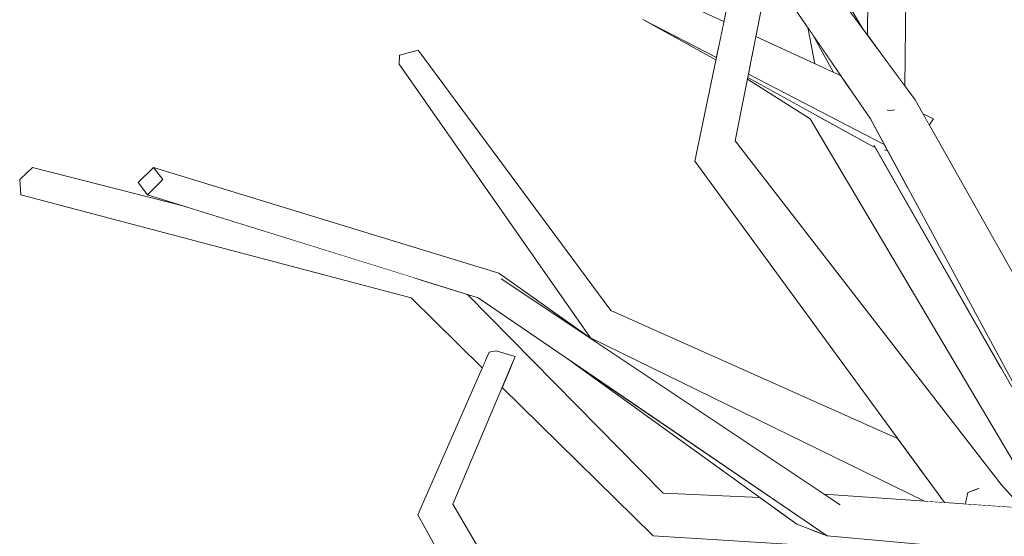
# Model space of a CAD drawing. Extents: x -289599 to -184549, y 66678 to 295474.
# Tile 420 of 656: x -261734 to -261595, y 72052 to 72124. Entities that reach past the tile are written whole.
import ezdxf

# ---------------------------------------------------------------- set-up
doc = ezdxf.new("R2010")
doc.units = 0
doc.header["$MEASUREMENT"] = 0
doc.linetypes.add('Wipeout_Contour', pattern=[1000, 0, -1000])
doc.layers.add('arch drzewa', color=8, linetype='Continuous')
doc.layers.add('arch drzewa_Nr_Pióra__4', color=8, linetype='Continuous', lineweight=9)

msp = doc.modelspace()

# ---------------------------------------------------------------- wipeouts: each hides what was drawn before it
at = {"color": 254, "linetype": 'Wipeout_Contour', "lineweight": 0, "ltscale": 955700.190686}
msp.add_wipeout([(-261600.95, 72056.13), (-261592.72, 72055.54), (-261595.72, 72058.85)], dxfattribs=at).dxf.layer = 'arch drzewa'

# ---------------------------------------------------------------- next in the draw order: wipeouts: each hides what was drawn before it
at = {"color": 254, "linetype": 'Wipeout_Contour', "lineweight": 0, "ltscale": 955800.512468}
msp.add_wipeout([(-261595.72, 72058.85), (-261633.09, 72107.14), (-261638.75, 72104.32)], dxfattribs=at).dxf.layer = 'arch drzewa'

# ---------------------------------------------------------------- next in the draw order: wipeouts: each hides what was drawn before it
at = {"color": 254, "linetype": 'Wipeout_Contour', "lineweight": 0, "ltscale": 955851.41316}
msp.add_wipeout([(-261631.76, 72136.03), (-261633.09, 72107.14), (-261628.35, 72131.06)], dxfattribs=at).dxf.layer = 'arch drzewa'
at = {"color": 254, "linetype": 'Wipeout_Contour', "lineweight": 0, "ltscale": 1274417.293040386}
msp.add_wipeout([(-261650.55, 72083.33), (-261653.33, 72081.89), (-261609.6, 72064.4), (-261610.27, 72065.32)], dxfattribs=at).dxf.layer = 'arch drzewa'
at = {"color": 254, "linetype": 'Wipeout_Contour', "lineweight": 0, "ltscale": 955715.503339}
msp.add_wipeout([(-261598.94, 72058.29), (-261604.42, 72059.57), (-261600.42, 72057.75)], dxfattribs=at).dxf.layer = 'arch drzewa'

# ---------------------------------------------------------------- next in the draw order: wipeouts: each hides what was drawn before it
at = {"color": 254, "linetype": 'Wipeout_Contour', "lineweight": 0, "ltscale": 1274476.780574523}
msp.add_wipeout([(-261638.75, 72104.32), (-261633.09, 72107.14), (-261631.76, 72136.03), (-261632.07, 72136.48)], dxfattribs=at).dxf.layer = 'arch drzewa'
at = {"color": 254, "linetype": 'Wipeout_Contour', "lineweight": 0, "ltscale": 955949.908948}
msp.add_wipeout([(-261650.55, 72083.33), (-261677.64, 72119.92), (-261680.26, 72119.18)], dxfattribs=at).dxf.layer = 'arch drzewa'
at = {"color": 254, "linetype": 'Wipeout_Contour', "lineweight": 0, "ltscale": 955787.492813}
msp.add_wipeout([(-261609.6, 72064.4), (-261653.33, 72081.89), (-261606.9, 72060.71)], dxfattribs=at).dxf.layer = 'arch drzewa'
at = {"color": 254, "linetype": 'Wipeout_Contour', "lineweight": 0, "ltscale": 955720.042457}
msp.add_wipeout([(-261600.42, 72057.75), (-261604.42, 72059.57), (-261603.87, 72059.16)], dxfattribs=at).dxf.layer = 'arch drzewa'

# ---------------------------------------------------------------- next in the draw order: wipeouts: each hides what was drawn before it
at = {"color": 254, "linetype": 'Wipeout_Contour', "lineweight": 0, "ltscale": 1593037.833701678}
msp.add_wipeout([(-261653.33, 72081.89), (-261653.44, 72079.46), (-261653.43, 72079.45), (-261606.59, 72060.28), (-261606.9, 72060.71)], dxfattribs=at).dxf.layer = 'arch drzewa'

# ---------------------------------------------------------------- next in the draw order: wipeouts: each hides what was drawn before it
at = {"color": 254, "linetype": 'Wipeout_Contour', "lineweight": 0, "ltscale": 955917.431404}
msp.add_wipeout([(-261680.26, 72119.18), (-261653.33, 72081.89), (-261650.55, 72083.33)], dxfattribs=at).dxf.layer = 'arch drzewa'
at = {"color": 254, "linetype": 'Wipeout_Contour', "lineweight": 0, "ltscale": 1274355.474136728}
msp.add_wipeout([(-261606.59, 72060.28), (-261653.44, 72079.45), (-261606.48, 72056.52), (-261603.7, 72056.32)], dxfattribs=at).dxf.layer = 'arch drzewa'

# ---------------------------------------------------------------- next in the draw order: wipeouts: each hides what was drawn before it
at = {"color": 254, "linetype": 'Wipeout_Contour', "lineweight": 0, "ltscale": 955954.246966}
msp.add_wipeout([(-261653.33, 72081.89), (-261680.26, 72119.18), (-261680.31, 72117.93)], dxfattribs=at).dxf.layer = 'arch drzewa'
at = {"color": 254, "linetype": 'Wipeout_Contour', "lineweight": 0, "ltscale": 955716.342464}
msp.add_wipeout([(-261600.42, 72057.75), (-261603.87, 72059.16), (-261600.74, 72056.3)], dxfattribs=at).dxf.layer = 'arch drzewa'

# ---------------------------------------------------------------- next in the draw order: linework, layer by layer
at = {"layer": 'arch drzewa_Nr_Pióra__4', "linetype": 'Continuous'}
msp.add_line((-261677.64, 72119.92), (-261680.26, 72119.18), dxfattribs=at)

# ---------------------------------------------------------------- next in the draw order: wipeouts: each hides what was drawn before it
at = {"color": 254, "linetype": 'Wipeout_Contour', "lineweight": 0, "ltscale": 955919.097603}
msp.add_wipeout([(-261653.33, 72081.89), (-261680.31, 72117.93), (-261653.44, 72079.46)], dxfattribs=at).dxf.layer = 'arch drzewa'
at = {"color": 254, "linetype": 'Wipeout_Contour', "lineweight": 0, "ltscale": 955710.697949}
msp.add_wipeout([(-261598.94, 72058.29), (-261600.42, 72057.75), (-261600.74, 72056.3)], dxfattribs=at).dxf.layer = 'arch drzewa'

# ---------------------------------------------------------------- next in the draw order: linework, layer by layer
at = {"layer": 'arch drzewa_Nr_Pióra__4', "linetype": 'Continuous'}
msp.add_line((-261680.26, 72119.18), (-261680.31, 72117.93), dxfattribs=at)

# ---------------------------------------------------------------- next in the draw order: wipeouts: each hides what was drawn before it
at = {"color": 254, "linetype": 'Wipeout_Contour', "lineweight": 0, "ltscale": 2230109.427542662}
msp.add_wipeout([(-261611.35, 72111.41), (-261614.09, 72110.25), (-261574.11, 72053.1), (-261607.83, 72112.92), (-261610.75, 72111.67), (-261610.77, 72111.5), (-261611.21, 72111.4)], dxfattribs=at).dxf.layer = 'arch drzewa'
at = {"color": 254, "linetype": 'Wipeout_Contour', "lineweight": 0, "ltscale": 955910.084299}
msp.add_wipeout([(-261666.31, 72088.55), (-261665.96, 72087.77), (-261652.49, 72078.79)], dxfattribs=at).dxf.layer = 'arch drzewa'

# ---------------------------------------------------------------- next in the draw order: wipeouts: each hides what was drawn before it
at = {"color": 254, "linetype": 'Wipeout_Contour', "lineweight": 0, "ltscale": 955838.065137}
msp.add_wipeout([(-261630.39, 72143.64), (-261635.24, 72141.1), (-261607.83, 72112.92)], dxfattribs=at).dxf.layer = 'arch drzewa'
at = {"color": 254, "linetype": 'Wipeout_Contour', "lineweight": 0, "ltscale": 1911335.032904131}
msp.add_wipeout([(-261614.09, 72110.25), (-261583.99, 72054.48), (-261576.87, 72053.87), (-261575.73, 72053.66), (-261576.19, 72051.78), (-261574.11, 72053.1)], dxfattribs=at).dxf.layer = 'arch drzewa'
at = {"color": 254, "linetype": 'Wipeout_Contour', "lineweight": 0, "ltscale": 956026.079807}
msp.add_wipeout([(-261666.31, 72088.55), (-261714.81, 72103.42), (-261713.49, 72101.72)], dxfattribs=at).dxf.layer = 'arch drzewa'

# ---------------------------------------------------------------- next in the draw order: wipeouts: each hides what was drawn before it
at = {"color": 254, "linetype": 'Wipeout_Contour', "lineweight": 0, "ltscale": 2230194.200364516}
msp.add_wipeout([(-261607.83, 72112.92), (-261635.24, 72141.1), (-261614.09, 72110.25), (-261611.35, 72111.41), (-261611.64, 72111.44), (-261611.2, 72112.36), (-261610.75, 72111.67)], dxfattribs=at).dxf.layer = 'arch drzewa'
at = {"color": 254, "linetype": 'Wipeout_Contour', "lineweight": 0, "ltscale": 1274286.744546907}
msp.add_wipeout([(-261620.57, 72057.52), (-261618.32, 72056.02), (-261584.27, 72054.84), (-261584.35, 72054.95)], dxfattribs=at).dxf.layer = 'arch drzewa'

# ---------------------------------------------------------------- next in the draw order: wipeouts: each hides what was drawn before it
at = {"color": 254, "linetype": 'Wipeout_Contour', "lineweight": 0, "ltscale": 1274408.380110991}
msp.add_wipeout([(-261610.63, 72176.19), (-261611.16, 72117.45), (-261609.24, 72114.84), (-261608.69, 72176.62)], dxfattribs=at).dxf.layer = 'arch drzewa'
at = {"color": 254, "linetype": 'Wipeout_Contour', "lineweight": 0, "ltscale": 1274501.934274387}
msp.add_wipeout([(-261646.05, 72124.2), (-261635.38, 72120.56), (-261634.68, 72123.92), (-261642.91, 72127.73)], dxfattribs=at).dxf.layer = 'arch drzewa'
at = {"color": 254, "linetype": 'Wipeout_Contour', "lineweight": 0, "ltscale": 1274377.771990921}
msp.add_wipeout([(-261611.21, 72111.4), (-261610.77, 72111.5), (-261610.75, 72111.67), (-261611.2, 72112.36)], dxfattribs=at).dxf.layer = 'arch drzewa'
at = {"color": 254, "linetype": 'Wipeout_Contour', "lineweight": 0, "ltscale": 1911344.378881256}
msp.add_wipeout([(-261584.27, 72054.84), (-261618.32, 72056.02), (-261575.73, 72053.66), (-261576.87, 72053.87), (-261583.99, 72054.48), (-261584.11, 72054.7)], dxfattribs=at).dxf.layer = 'arch drzewa'

# ---------------------------------------------------------------- next in the draw order: linework, layer by layer
at = {"layer": 'arch drzewa_Nr_Pióra__4', "linetype": 'Continuous'}
msp.add_line((-261609.24, 72114.84), (-261608.69, 72176.62), dxfattribs=at)

# ---------------------------------------------------------------- next in the draw order: wipeouts: each hides what was drawn before it
at = {"color": 254, "linetype": 'Wipeout_Contour', "lineweight": 0, "ltscale": 1274420.42861781}
msp.add_wipeout([(-261614.52, 72122.03), (-261611.16, 72117.45), (-261610.63, 72176.19), (-261614.03, 72176.46)], dxfattribs=at).dxf.layer = 'arch drzewa'
at = {"color": 254, "linetype": 'Wipeout_Contour', "lineweight": 0, "ltscale": 955872.496469}
msp.add_wipeout([(-261646.05, 72124.2), (-261635.73, 72118.87), (-261635.38, 72120.56)], dxfattribs=at).dxf.layer = 'arch drzewa'
at = {"color": 254, "linetype": 'Wipeout_Contour', "lineweight": 0, "ltscale": 955784.864401}
msp.add_wipeout([(-261611.2, 72112.36), (-261611.64, 72111.44), (-261611.21, 72111.4)], dxfattribs=at).dxf.layer = 'arch drzewa'
at = {"color": 254, "linetype": 'Wipeout_Contour', "lineweight": 0, "ltscale": 955721.453117}
msp.add_wipeout([(-261575.73, 72053.66), (-261618.32, 72056.02), (-261620.19, 72051.63)], dxfattribs=at).dxf.layer = 'arch drzewa'

# ---------------------------------------------------------------- next in the draw order: wipeouts: each hides what was drawn before it
at = {"color": 254, "linetype": 'Wipeout_Contour', "lineweight": 0, "ltscale": 955872.288293}
msp.add_wipeout([(-261645.98, 72124.17), (-261635.8, 72118.55), (-261635.73, 72118.87)], dxfattribs=at).dxf.layer = 'arch drzewa'
at = {"color": 254, "linetype": 'Wipeout_Contour', "lineweight": 0, "ltscale": 955680.471508}
msp.add_wipeout([(-261620.19, 72051.63), (-261577.15, 72047.75), (-261575.73, 72053.66)], dxfattribs=at).dxf.layer = 'arch drzewa'

# ---------------------------------------------------------------- next in the draw order: linework, layer by layer
at = {"layer": 'arch drzewa_Nr_Pióra__4', "linetype": 'Continuous'}
for p, q in [((-261638.75, 72104.32), (-261632.07, 72136.48)), ((-261634.68, 72123.92), (-261642.91, 72127.73)), ((-261635.73, 72118.87), (-261646.05, 72124.2)), ((-261635.8, 72118.55), (-261645.98, 72124.17))]:
    msp.add_line(p, q, dxfattribs=at)

# ---------------------------------------------------------------- next in the draw order: wipeouts: each hides what was drawn before it
at = {"color": 254, "linetype": 'Wipeout_Contour', "lineweight": 0, "ltscale": 955810.683425}
msp.add_wipeout([(-261620.19, 72051.63), (-261655.97, 72076.07), (-261624.43, 72053.27)], dxfattribs=at).dxf.layer = 'arch drzewa'

# ---------------------------------------------------------------- next in the draw order: wipeouts: each hides what was drawn before it
at = {"color": 254, "linetype": 'Wipeout_Contour', "lineweight": 0, "ltscale": 955873.303106}
msp.add_wipeout([(-261665.96, 72087.77), (-261669.21, 72085.11), (-261618.32, 72056.02)], dxfattribs=at).dxf.layer = 'arch drzewa'

# ---------------------------------------------------------------- next in the draw order: wipeouts: each hides what was drawn before it
at = {"color": 254, "linetype": 'Wipeout_Contour', "lineweight": 0, "ltscale": 955975.598382}
msp.add_wipeout([(-261713.49, 72101.72), (-261665.96, 72087.77), (-261666.31, 72088.55)], dxfattribs=at).dxf.layer = 'arch drzewa'
at = {"color": 254, "linetype": 'Wipeout_Contour', "lineweight": 0, "ltscale": 955820.634472}
msp.add_wipeout([(-261618.32, 72056.02), (-261669.21, 72085.11), (-261620.19, 72051.63)], dxfattribs=at).dxf.layer = 'arch drzewa'

# ---------------------------------------------------------------- next in the draw order: wipeouts: each hides what was drawn before it
at = {"color": 254, "linetype": 'Wipeout_Contour', "lineweight": 0, "ltscale": 1911542.97093675}
msp.add_wipeout([(-261622.55, 72110.25), (-261595.42, 72074.65), (-261596.69, 72076.88), (-261613.44, 72106.26), (-261613.64, 72106.31), (-261621.62, 72110.72)], dxfattribs=at).dxf.layer = 'arch drzewa'
at = {"color": 254, "linetype": 'Wipeout_Contour', "lineweight": 0, "ltscale": 956025.389385}
msp.add_wipeout([(-261665.96, 72087.77), (-261713.49, 72101.72), (-261715.63, 72099.59)], dxfattribs=at).dxf.layer = 'arch drzewa'
at = {"color": 254, "linetype": 'Wipeout_Contour', "lineweight": 0, "ltscale": 1274484.938294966}
msp.add_wipeout([(-261675.79, 72054.84), (-261644.39, 72007.12), (-261644.3, 72007.56), (-261672.73, 72056.08)], dxfattribs=at).dxf.layer = 'arch drzewa'

# ---------------------------------------------------------------- next in the draw order: wipeouts: each hides what was drawn before it
at = {"color": 254, "linetype": 'Wipeout_Contour', "lineweight": 0, "ltscale": 1911406.018902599}
msp.add_wipeout([(-261595.42, 72074.65), (-261622.55, 72110.25), (-261590.07, 72055.36), (-261584.55, 72054.96), (-261584.92, 72055.68), (-261587.79, 72061.27)], dxfattribs=at).dxf.layer = 'arch drzewa'
at = {"color": 254, "linetype": 'Wipeout_Contour', "lineweight": 0, "ltscale": 955979.069128}
msp.add_wipeout([(-261715.63, 72099.59), (-261669.21, 72085.11), (-261665.96, 72087.77)], dxfattribs=at).dxf.layer = 'arch drzewa'
at = {"color": 254, "linetype": 'Wipeout_Contour', "lineweight": 0, "ltscale": 955917.65018}
msp.add_wipeout([(-261666.65, 72077.66), (-261672.73, 72056.08), (-261663.99, 72076.85)], dxfattribs=at).dxf.layer = 'arch drzewa'
at = {"color": 254, "linetype": 'Wipeout_Contour', "lineweight": 0, "ltscale": 1274421.023649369}
msp.add_wipeout([(-261644.75, 72056.02), (-261627.78, 72055.68), (-261629.64, 72057.03), (-261643.22, 72057.66)], dxfattribs=at).dxf.layer = 'arch drzewa'
at = {"color": 254, "linetype": 'Wipeout_Contour', "lineweight": 0, "ltscale": 1593040.408156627}
msp.add_wipeout([(-261675.79, 72054.84), (-261643.44, 71999.34), (-261642.35, 72000.76), (-261644.61, 72006.1), (-261644.39, 72007.12)], dxfattribs=at).dxf.layer = 'arch drzewa'

# ---------------------------------------------------------------- next in the draw order: linework, layer by layer
at = {"layer": 'arch drzewa_Nr_Pióra__4', "linetype": 'Continuous'}
for p, q in [((-261592.72, 72055.54), (-261595.72, 72058.85)), ((-261584.35, 72054.95), (-261620.57, 72057.52)), ((-261600.42, 72057.75), (-261600.75, 72056.23)), ((-261598.81, 72058.34), (-261600.42, 72057.75))]:
    msp.add_line(p, q, dxfattribs=at)

# ---------------------------------------------------------------- next in the draw order: wipeouts: each hides what was drawn before it
at = {"color": 254, "linetype": 'Wipeout_Contour', "lineweight": 0, "ltscale": 1274440.261814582}
msp.add_wipeout([(-261631.32, 72116.08), (-261631.37, 72115.83), (-261622.55, 72110.25), (-261621.62, 72110.72)], dxfattribs=at).dxf.layer = 'arch drzewa'
at = {"color": 254, "linetype": 'Wipeout_Contour', "lineweight": 0, "ltscale": 955768.299051}
msp.add_wipeout([(-261605.22, 72110.25), (-261606.71, 72110.94), (-261606.59, 72110.72)], dxfattribs=at).dxf.layer = 'arch drzewa'
at = {"color": 254, "linetype": 'Wipeout_Contour', "lineweight": 0, "ltscale": 1274372.404002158}
msp.add_wipeout([(-261613.49, 72106.47), (-261608.62, 72100.12), (-261611.66, 72105.75), (-261611.98, 72105.84)], dxfattribs=at).dxf.layer = 'arch drzewa'
at = {"color": 254, "linetype": 'Wipeout_Contour', "lineweight": 0, "ltscale": 1274771.438693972}
msp.add_wipeout([(-261715.63, 72099.59), (-261713.49, 72101.72), (-261714.81, 72103.42), (-261716.95, 72101.29)], dxfattribs=at).dxf.layer = 'arch drzewa'
at = {"color": 254, "linetype": 'Wipeout_Contour', "lineweight": 0, "ltscale": 955885.355854}
msp.add_wipeout([(-261675.79, 72054.84), (-261677.67, 72054.58), (-261643.44, 71999.34)], dxfattribs=at).dxf.layer = 'arch drzewa'

# ---------------------------------------------------------------- next in the draw order: wipeouts: each hides what was drawn before it
at = {"color": 254, "linetype": 'Wipeout_Contour', "lineweight": 0, "ltscale": 1274426.608496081}
msp.add_wipeout([(-261622.89, 72123.09), (-261621.9, 72117.99), (-261619.26, 72116.76), (-261622.18, 72122.06)], dxfattribs=at).dxf.layer = 'arch drzewa'
at = {"color": 254, "linetype": 'Wipeout_Contour', "lineweight": 0, "ltscale": 955767.501115}
msp.add_wipeout([(-261605.22, 72110.25), (-261606.59, 72110.72), (-261605.83, 72109.37)], dxfattribs=at).dxf.layer = 'arch drzewa'
at = {"color": 254, "linetype": 'Wipeout_Contour', "lineweight": 0, "ltscale": 1592902.994868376}
msp.add_wipeout([(-261613.49, 72106.47), (-261613.59, 72106.52), (-261587.79, 72061.27), (-261590.43, 72066.41), (-261608.62, 72100.12)], dxfattribs=at).dxf.layer = 'arch drzewa'
at = {"color": 254, "linetype": 'Wipeout_Contour', "lineweight": 0, "ltscale": 1274779.24862316}
msp.add_wipeout([(-261731.81, 72103.42), (-261733.59, 72101.72), (-261695.95, 72093.45), (-261710.31, 72097.93)], dxfattribs=at).dxf.layer = 'arch drzewa'
at = {"color": 254, "linetype": 'Wipeout_Contour', "lineweight": 0, "ltscale": 955923.000219}
msp.add_wipeout([(-261675.79, 72054.84), (-261672.73, 72056.08), (-261666.65, 72077.66)], dxfattribs=at).dxf.layer = 'arch drzewa'
at = {"color": 254, "linetype": 'Wipeout_Contour', "lineweight": 0, "ltscale": 955806.692454}
msp.add_wipeout([(-261627.78, 72055.68), (-261644.75, 72056.02), (-261627.33, 72055.36)], dxfattribs=at).dxf.layer = 'arch drzewa'

# ---------------------------------------------------------------- next in the draw order: linework, layer by layer
at = {"layer": 'arch drzewa_Nr_Pióra__4', "linetype": 'Continuous'}
for p, q in [((-261574.11, 72053.1), (-261607.83, 72112.92)), ((-261605.22, 72110.25), (-261606.71, 72110.94)), ((-261605.22, 72110.25), (-261605.83, 72109.37))]:
    msp.add_line(p, q, dxfattribs=at)

# ---------------------------------------------------------------- next in the draw order: wipeouts: each hides what was drawn before it
at = {"color": 254, "linetype": 'Wipeout_Contour', "lineweight": 0, "ltscale": 1274444.287821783}
msp.add_wipeout([(-261628.27, 72144.92), (-261627.64, 72141.91), (-261618.42, 72127.34), (-261615.09, 72122.8)], dxfattribs=at).dxf.layer = 'arch drzewa'
at = {"color": 254, "linetype": 'Wipeout_Contour', "lineweight": 0, "ltscale": 955814.413656}
msp.add_wipeout([(-261622.18, 72122.06), (-261619.26, 72116.76), (-261618.22, 72116.28)], dxfattribs=at).dxf.layer = 'arch drzewa'
at = {"color": 254, "linetype": 'Wipeout_Contour', "lineweight": 0, "ltscale": 955924.190148}
msp.add_wipeout([(-261667.64, 72077.48), (-261675.79, 72054.84), (-261666.65, 72077.66)], dxfattribs=at).dxf.layer = 'arch drzewa'
at = {"color": 254, "linetype": 'Wipeout_Contour', "lineweight": 0, "ltscale": 1593004.97560248}
msp.add_wipeout([(-261644.75, 72056.02), (-261644.61, 72051.63), (-261622.09, 72052.36), (-261624.43, 72053.27), (-261627.33, 72055.36)], dxfattribs=at).dxf.layer = 'arch drzewa'

# ---------------------------------------------------------------- next in the draw order: linework, layer by layer
at = {"layer": 'arch drzewa_Nr_Pióra__4', "linetype": 'Continuous'}
for p, q in [((-261614.52, 72122.03), (-261614.03, 72176.46)), ((-261615.09, 72122.8), (-261628.27, 72144.92)), ((-261603.7, 72056.32), (-261638.75, 72104.32))]:
    msp.add_line(p, q, dxfattribs=at)

# ---------------------------------------------------------------- next in the draw order: wipeouts: each hides what was drawn before it
at = {"color": 254, "linetype": 'Wipeout_Contour', "lineweight": 0, "ltscale": 1274434.300761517}
msp.add_wipeout([(-261630.75, 72118.97), (-261616.8, 72114.21), (-261618.22, 72116.28), (-261630.18, 72121.83)], dxfattribs=at).dxf.layer = 'arch drzewa'
at = {"color": 254, "linetype": 'Wipeout_Contour', "lineweight": 0, "ltscale": 955928.176032}
msp.add_wipeout([(-261667.64, 72077.48), (-261677.67, 72054.58), (-261675.79, 72054.84)], dxfattribs=at).dxf.layer = 'arch drzewa'
at = {"color": 254, "linetype": 'Wipeout_Contour', "lineweight": 0, "ltscale": 1592923.213225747}
msp.add_wipeout([(-261622.09, 72052.36), (-261644.61, 72051.63), (-261597.2, 72048.67), (-261598.04, 72049.63), (-261620.19, 72051.63)], dxfattribs=at).dxf.layer = 'arch drzewa'

# ---------------------------------------------------------------- next in the draw order: linework, layer by layer
at = {"layer": 'arch drzewa_Nr_Pióra__4', "linetype": 'Continuous'}
for p, q in [((-261620.19, 72051.63), (-261624.43, 72053.27)), ((-261577.15, 72047.75), (-261620.19, 72051.63))]:
    msp.add_line(p, q, dxfattribs=at)

# ---------------------------------------------------------------- next in the draw order: wipeouts: each hides what was drawn before it
at = {"color": 254, "linetype": 'Wipeout_Contour', "lineweight": 0, "ltscale": 1593023.141908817}
msp.add_wipeout([(-261631.23, 72116.54), (-261612.15, 72106.66), (-261614.09, 72110.25), (-261616.8, 72114.21), (-261630.75, 72118.97)], dxfattribs=at).dxf.layer = 'arch drzewa'
at = {"color": 254, "linetype": 'Wipeout_Contour', "lineweight": 0, "ltscale": 1911823.710876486}
msp.add_wipeout([(-261677.55, 72087.71), (-261665.75, 72077.39), (-261663.99, 72076.85), (-261664.3, 72076.12), (-261643.22, 72057.66), (-261670.7, 72085.58)], dxfattribs=at).dxf.layer = 'arch drzewa'

# ---------------------------------------------------------------- next in the draw order: linework, layer by layer
at = {"layer": 'arch drzewa_Nr_Pióra__4', "linetype": 'Continuous'}
msp.add_line((-261621.9, 72117.99), (-261622.89, 72123.09), dxfattribs=at)

# ---------------------------------------------------------------- next in the draw order: wipeouts: each hides what was drawn before it
at = {"color": 254, "linetype": 'Wipeout_Contour', "lineweight": 0, "ltscale": 2867396.472449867}
msp.add_wipeout([(-261631.23, 72116.54), (-261631.32, 72116.08), (-261613.64, 72106.31), (-261613.44, 72106.26), (-261613.59, 72106.52), (-261613.49, 72106.47), (-261611.98, 72105.84), (-261611.66, 72105.75), (-261612.15, 72106.66)], dxfattribs=at).dxf.layer = 'arch drzewa'
at = {"color": 254, "linetype": 'Wipeout_Contour', "lineweight": 0, "ltscale": 1274572.551157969}
msp.add_wipeout([(-261677.55, 72087.71), (-261667.07, 72077.58), (-261666.65, 72077.66), (-261665.75, 72077.39)], dxfattribs=at).dxf.layer = 'arch drzewa'
at = {"color": 254, "linetype": 'Wipeout_Contour', "lineweight": 0, "ltscale": 1274499.978689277}
msp.add_wipeout([(-261664.3, 72076.12), (-261664.66, 72075.26), (-261644.75, 72056.02), (-261643.22, 72057.66)], dxfattribs=at).dxf.layer = 'arch drzewa'

# ---------------------------------------------------------------- next in the draw order: linework, layer by layer
at = {"layer": 'arch drzewa_Nr_Pióra__4', "linetype": 'Continuous'}
for p, q in [((-261607.83, 72112.92), (-261630.39, 72143.64)), ((-261614.09, 72110.25), (-261635.24, 72141.1)), ((-261633.09, 72107.14), (-261628.35, 72131.06)), ((-261619.26, 72116.76), (-261622.18, 72122.06)), ((-261618.22, 72116.28), (-261630.18, 72121.83)), ((-261612.15, 72106.66), (-261631.23, 72116.54)), ((-261622.55, 72110.25), (-261631.37, 72115.83)), ((-261613.64, 72106.31), (-261631.32, 72116.08)), ((-261611.21, 72111.4), (-261611.73, 72111.45)), ((-261610.66, 72111.53), (-261611.21, 72111.4)), ((-261590.07, 72055.36), (-261622.55, 72110.25)), ((-261583.99, 72054.47), (-261614.09, 72110.25)), ((-261595.72, 72058.85), (-261633.09, 72107.14)), ((-261613.44, 72106.26), (-261613.64, 72106.31)), ((-261587.79, 72061.27), (-261613.61, 72106.54)), ((-261611.66, 72105.75), (-261612.12, 72105.88)), ((-261652.49, 72078.79), (-261666.31, 72088.55)), ((-261629.64, 72057.03), (-261643.22, 72057.66))]:
    msp.add_line(p, q, dxfattribs=at)

# ---------------------------------------------------------------- next in the draw order: wipeouts: each hides what was drawn before it
at = {"color": 254, "linetype": 'Wipeout_Contour', "lineweight": 0, "ltscale": 1911881.371169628}
msp.add_wipeout([(-261677.62, 72087.74), (-261678.62, 72085.11), (-261668.21, 72076.18), (-261667.64, 72077.48), (-261667.07, 72077.58), (-261677.55, 72087.72)], dxfattribs=at).dxf.layer = 'arch drzewa'
at = {"color": 254, "linetype": 'Wipeout_Contour', "lineweight": 0, "ltscale": 955887.860441}
msp.add_wipeout([(-261664.66, 72075.26), (-261665.32, 72073.69), (-261644.75, 72056.02)], dxfattribs=at).dxf.layer = 'arch drzewa'

# ---------------------------------------------------------------- next in the draw order: linework, layer by layer
at = {"layer": 'arch drzewa_Nr_Pióra__4', "linetype": 'Continuous'}
msp.add_line((-261663.99, 72076.85), (-261666.65, 72077.66), dxfattribs=at)

# ---------------------------------------------------------------- next in the draw order: wipeouts: each hides what was drawn before it
at = {"color": 254, "linetype": 'Wipeout_Contour', "lineweight": 0, "ltscale": 956036.607995}
msp.add_wipeout([(-261733.59, 72101.72), (-261678.15, 72087.9), (-261695.95, 72093.45)], dxfattribs=at).dxf.layer = 'arch drzewa'
at = {"color": 254, "linetype": 'Wipeout_Contour', "lineweight": 0, "ltscale": 955935.860669}
msp.add_wipeout([(-261678.62, 72085.11), (-261668.61, 72075.26), (-261668.21, 72076.18)], dxfattribs=at).dxf.layer = 'arch drzewa'
at = {"color": 254, "linetype": 'Wipeout_Contour', "lineweight": 0, "ltscale": 1274500.727443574}
msp.add_wipeout([(-261665.32, 72073.69), (-261665.82, 72072.51), (-261644.61, 72051.63), (-261644.75, 72056.02)], dxfattribs=at).dxf.layer = 'arch drzewa'

# ---------------------------------------------------------------- next in the draw order: linework, layer by layer
at = {"layer": 'arch drzewa_Nr_Pióra__4', "linetype": 'Continuous'}
for p, q in [((-261618.32, 72056.02), (-261665.96, 72087.77)), ((-261643.22, 72057.66), (-261670.7, 72085.58)), ((-261620.19, 72051.63), (-261669.21, 72085.11)), ((-261610.27, 72065.32), (-261650.55, 72083.33)), ((-261606.48, 72056.52), (-261653.43, 72079.45)), ((-261677.67, 72054.58), (-261667.64, 72077.48)), ((-261672.73, 72056.08), (-261663.99, 72076.85)), ((-261666.65, 72077.66), (-261667.64, 72077.48)), ((-261624.43, 72053.27), (-261655.97, 72076.07)), ((-261644.61, 72051.63), (-261665.82, 72072.51)), ((-261644.3, 72007.56), (-261672.73, 72056.08)), ((-261646.23, 71998.36), (-261677.67, 72054.58)), ((-261597.2, 72048.67), (-261644.61, 72051.63))]:
    msp.add_line(p, q, dxfattribs=at)

# ---------------------------------------------------------------- next in the draw order: wipeouts: each hides what was drawn before it
at = {"color": 254, "linetype": 'Wipeout_Contour', "lineweight": 0, "ltscale": 1274727.628098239}
msp.add_wipeout([(-261733.59, 72101.72), (-261733.45, 72099.59), (-261677.95, 72087.84), (-261678.15, 72087.9)], dxfattribs=at).dxf.layer = 'arch drzewa'

# ---------------------------------------------------------------- next in the draw order: linework, layer by layer
at = {"layer": 'arch drzewa_Nr_Pióra__4', "linetype": 'Continuous'}
for p, q in [((-261731.81, 72103.42), (-261733.59, 72101.72)), ((-261716.95, 72101.29), (-261714.81, 72103.42)), ((-261714.81, 72103.42), (-261713.49, 72101.72))]:
    msp.add_line(p, q, dxfattribs=at)

# ---------------------------------------------------------------- next in the draw order: wipeouts: each hides what was drawn before it
at = {"color": 254, "linetype": 'Wipeout_Contour', "lineweight": 0, "ltscale": 1274670.51506227}
msp.add_wipeout([(-261733.45, 72099.59), (-261678.62, 72085.11), (-261677.62, 72087.74), (-261677.95, 72087.84)], dxfattribs=at).dxf.layer = 'arch drzewa'

# ---------------------------------------------------------------- next in the draw order: linework, layer by layer
at = {"layer": 'arch drzewa_Nr_Pióra__4', "linetype": 'Continuous'}
for p, q in [((-261650.55, 72083.33), (-261677.64, 72119.92)), ((-261653.43, 72079.45), (-261680.31, 72117.93)), ((-261710.31, 72097.93), (-261731.81, 72103.42)), ((-261666.31, 72088.55), (-261714.81, 72103.42)), ((-261733.59, 72101.72), (-261733.45, 72099.59)), ((-261715.63, 72099.59), (-261716.95, 72101.29)), ((-261713.49, 72101.72), (-261715.63, 72099.59)), ((-261678.62, 72085.11), (-261733.45, 72099.59)), ((-261669.21, 72085.11), (-261715.63, 72099.59)), ((-261668.61, 72075.26), (-261678.62, 72085.11))]:
    msp.add_line(p, q, dxfattribs=at)

doc.saveas('drawing.dxf')
